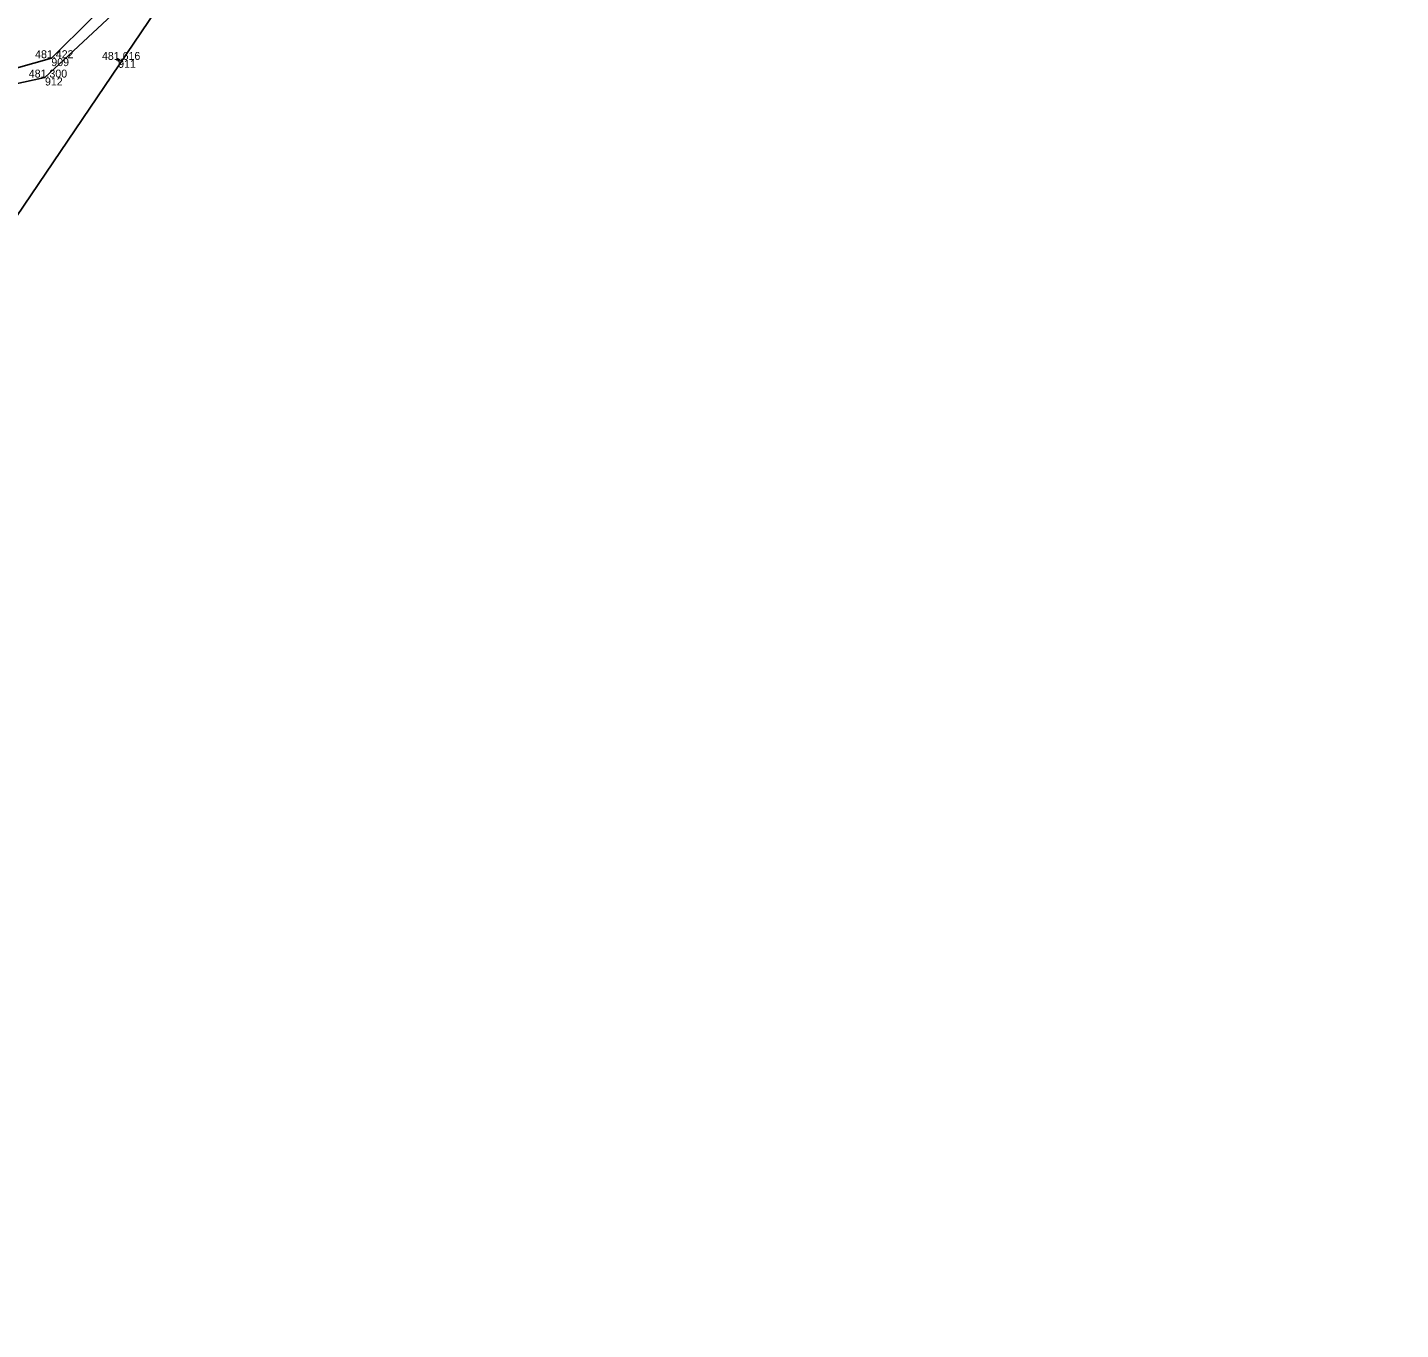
# Model space of a CAD drawing. Extents: x -1234191 to 23050, y -1290331 to -741191.
# Drawn here: x -864630.4 to -864422.7, y -1101824.3 to -1101627.3 of the extents above; entities that cross this region are included whole.
import ezdxf

# ---------------------------------------------------------------- set-up
doc = ezdxf.new("R2010")
doc.units = 0
for name, color, linetype in [('Vrstva 49', 7, 'Continuous'), ('Vrstva 50', 7, 'Continuous'), ('Vrstva 53', 7, 'Continuous'), ('Vrstva 55', 7, 'Continuous'), ('Vrstva 60', 7, 'Continuous'), ('Vrstva 61', 7, 'Continuous')]:
    doc.layers.add(name, color=color, linetype=linetype)

msp = doc.modelspace()

# ---------------------------------------------------------------- linework, layer by layer
at = {"layer": 'Vrstva 49'}
for p, q in [((-864616.93, -1101632.29), (-864616.44, -1101632.21)), ((-864616.64, -1101632.49), (-864616.73, -1101632))]:
    msp.add_line(p, q, dxfattribs=at)
at = {"layer": 'Vrstva 50'}
for points in [[(-864692.36, -1101725.11), (-864688.7, -1101721.28), (-864686.12, -1101711.46), (-864681.43, -1101704.3), (-864662.33, -1101672.7), (-864656.04, -1101663.39), (-864646.44, -1101650.41), (-864642.06, -1101643.03), (-864637.06, -1101636.93), (-864627.76, -1101634.92), (-864612.55, -1101620.67), (-864602.09, -1101600.16), (-864600.8, -1101592.77), (-864598.43, -1101578.77), (-864600.88, -1101576.19)], [(-864693.75, -1101723.23), (-864690.15, -1101719.06), (-864686.31, -1101706.66), (-864681.72, -1101701.38), (-864664.2, -1101671.86), (-864658.9, -1101664.37), (-864649.8, -1101651.21), (-864642.23, -1101639.33), (-864637.17, -1101634.9), (-864626.8, -1101631.99), (-864614.56, -1101619.84), (-864604.32, -1101600.02), (-864602.68, -1101591.98), (-864599.85, -1101578.65), (-864601.46, -1101576.97)]]:
    msp.add_lwpolyline(points, dxfattribs=at)
at = {"layer": 'Vrstva 53'}
msp.add_lwpolyline([(-864422.69, -1101276.3), (-864437.09, -1101317.32), (-864441.47, -1101329.79), (-864449.01, -1101351.28), (-864463.25, -1101415.41), (-864470.37, -1101460.87), (-864497.03, -1101446.94), (-864523.91, -1101470.64), (-864527.06, -1101476.83), (-864532.4, -1101487.35), (-864533.94, -1101490.38), (-864515.88, -1101507.63), (-864533.94, -1101545.96), (-864537.96, -1101552.3), (-864581.14, -1101580.65), (-864642.06, -1101670.62), (-864682.87, -1101731.69), (-864747.95, -1101843.06)], dxfattribs=at)
at = {"layer": 'Vrstva 55'}
msp.add_lwpolyline([(-864422.69, -1101276.3), (-864449.01, -1101351.28), (-864463.25, -1101415.41), (-864470.37, -1101460.87), (-864497.03, -1101446.94), (-864523.91, -1101470.64), (-864533.94, -1101490.38), (-864515.88, -1101507.63), (-864533.94, -1101545.96), (-864537.96, -1101552.3), (-864581.14, -1101580.65), (-864642.06, -1101670.62), (-864682.87, -1101731.69), (-864747.95, -1101843.06)], dxfattribs=at)
at = {"layer": 'Vrstva 60'}
for p, q in [((-864626.8, -1101631.99), (-864626.8, -1101631.99)), ((-864616.69, -1101632.25), (-864616.69, -1101632.25)), ((-864627.76, -1101634.92), (-864627.76, -1101634.92))]:
    msp.add_line(p, q, dxfattribs=at)

# ---------------------------------------------------------------- texts
for s, p in [('909', (-864626.8, -1101633.19)), ('911', (-864616.69, -1101633.45)), ('912', (-864627.76, -1101636.12))]:
    msp.add_text(s, height=1.2, dxfattribs=at).set_placement(p)
at = {"layer": 'Vrstva 61'}
for s, p in [('481.422', (-864629.25, -1101631.99)), ('481.616', (-864619.14, -1101632.25)), ('481.300', (-864630.21, -1101634.92))]:
    msp.add_text(s, height=1.2, dxfattribs=at).set_placement(p)

doc.saveas('drawing.dxf')
